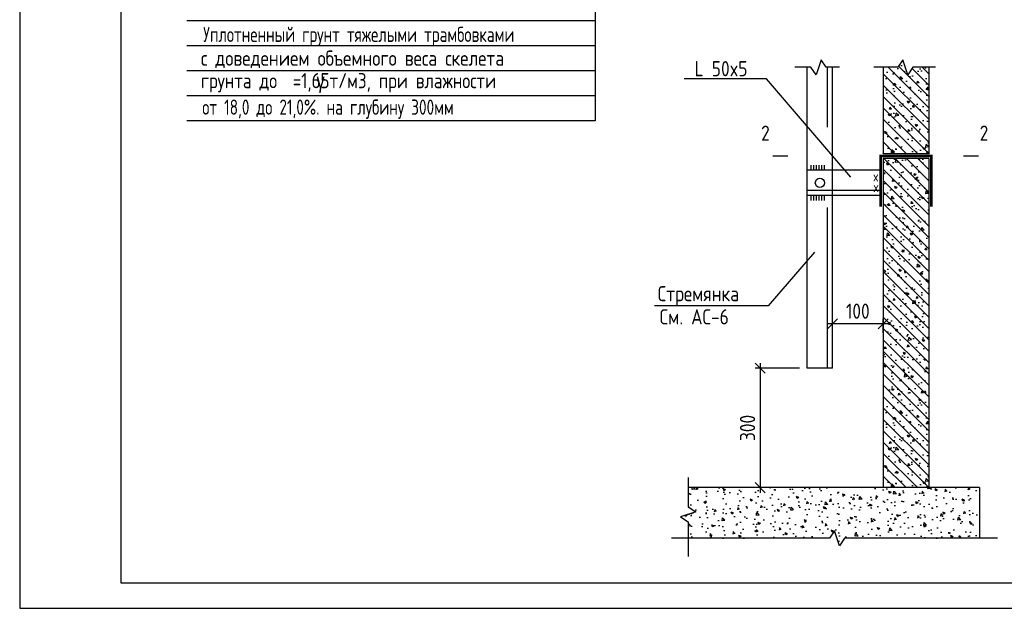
# Model space of a CAD drawing. Header units: metres. Extents: x 703769 to 722343, y 4313031 to 4317457.
# Tile 400 of 409: x 718168 to 718362, y 4313678 to 4313795. Entities that reach past the tile are written whole.
import ezdxf
from ezdxf.enums import TextEntityAlignment as Align

# ---------------------------------------------------------------- set-up
doc = ezdxf.new("R2010")
doc.units = ezdxf.units.M
doc.header["$LTSCALE"] = 0.5
doc.linetypes.add('DASHED', pattern=[19.05, 12.7, -6.35])
for name, color, linetype in [('DIMS', 3, 'Continuous'), ('HATCH', 7, 'Continuous'), ('RUSSIAN', 4, 'Continuous'), ('русский1-1', 3, 'Continuous')]:
    doc.layers.add(name, color=color, linetype=linetype)
doc.layers.add('красная линия', color=1, linetype='Continuous', lineweight=30)
doc.styles.add('ROMANS', font='ROMANS.SHX', dxfattribs={"width": 0.8})
pattern_1 = [(135, (718347.1058, 4313702.2841), (1.122532, 1.122532), [])]
pattern_2 = [(130, (718347.1058, 4313702.284), (-4.55462, -0.39848), [0.47625, -5.23875]), (185, (718347.106, 4313702.284), (0.88107, 4.7764), [0.381, -4.191]), (79.549, (718346.7262, 4313702.251), (-3.67356, 4.37792), [0.40475, -4.45225]), (133.816, (718347.106, 4313703.554), (-6.777, -1.05106), [0.7144, -7.8581]), (83.364, (718346.541, 4313703.4665), (-5.9351, 6.18564), [0.6071, -6.6784]), (188.816, (718347.106, 4313703.554), (-5.9351, 6.1856), [0.5715, -6.2865]), (159, (718346.4708, 4313703.2366), (-3.79037, -2.55664), [0.47625, -5.23875]), (214, (718346.471, 4313703.2366), (-1.54505, 4.6047), [0.381, -4.191]), (108.5486, (718346.155, 4313703.0236), (-5.3354, 2.04807), [0.40475, -4.45225]), (142.5, (718347.1058, 4313702.2841), (-0.077215, 2.113876), [0, -4.1402, 0, -4.2545, 0, -4.206875]), (172.5, (718347.1058, 4313702.284), (-1.67049, 2.504514), [0, -2.4257, 0, -4.04495, 0, -1.603375]), (212.5, (718348.5218, 4313702.2841), (-3.389765, -0.14322), [0, -1.5875, 0, -4.953, 0, -6.57225]), (222.5, (718349.1568, 4313702.284), (-3.70323, 0.63566), [0, -2.06375, 0, -3.2893, 0, -4.66725])]
pattern_3 = [(135, (718347.1058, 4313768.293), (1.12253, 1.12253), [])]
pattern_4 = [(130, (718347.1058, 4313768.293), (-4.5546, -0.3985), [0.47625, -5.23875]), (185, (718347.106, 4313768.293), (0.8811, 4.7764), [0.381, -4.191]), (79.55, (718346.7262, 4313768.26), (-3.6736, 4.3779), [0.40475, -4.45225]), (133.816, (718347.106, 4313769.563), (-6.777, -1.051), [0.7144, -7.8581]), (83.364, (718346.541, 4313769.4755), (-5.935, 6.1856), [0.6071, -6.6784]), (188.816, (718347.106, 4313769.563), (-5.935, 6.1856), [0.5715, -6.2865]), (159, (718346.4708, 4313769.2455), (-3.7904, -2.55664), [0.47625, -5.23875]), (214, (718346.471, 4313769.2455), (-1.545, 4.6047), [0.381, -4.191]), (108.549, (718346.155, 4313769.0325), (-5.3354, 2.0481), [0.40475, -4.45225]), (142.5, (718347.1058, 4313768.293), (-0.07722, 2.11388), [0, -4.1402, 0, -4.2545, 0, -4.20688]), (172.5, (718347.1058, 4313768.293), (-1.6705, 2.50451), [0, -2.4257, 0, -4.04495, 0, -1.60337]), (212.5, (718348.5218, 4313768.293), (-3.38976, -0.14322), [0, -1.5875, 0, -4.953, 0, -6.57225]), (222.5, (718349.1568, 4313768.293), (-3.70323, 0.63566), [0, -2.06375, 0, -3.2893, 0, -4.66725])]
pattern_5 = [(130, (733670.0014, 4314130.188), (-4.5546167, -0.3984771), [0.47625, -5.23875]), (185, (733670.0014, 4314130.188), (0.8810706, 4.7764161), [0.381, -4.191]), (79.549, (733669.622, 4314130.1548), (-3.6735625, 4.3779172), [0.40475, -4.45225]), (133.8158, (733670.0014, 4314131.458), (-6.776976, -1.0510582), [0.714375, -7.858125]), (83.3644, (733669.4366, 4314131.3704), (-5.935106, 6.185639), [0.607125, -6.678375]), (188.816, (733670.0014, 4314131.458), (-5.935115, 6.185628), [0.5715, -6.2865]), (159, (733669.3664, 4314131.1405), (-3.790372, -2.556638), [0.47625, -5.23875]), (214, (733669.3664, 4314131.1405), (-1.5450507, 4.6046992), [0.381, -4.191]), (108.5486, (733669.0505, 4314130.9274), (-5.3354123, 2.0480714), [0.40475, -4.45225]), (142.5, (733670.0014, 4314130.188), (-0.07721508, 2.11387597), [0, -4.1402, 0, -4.2545, 0, -4.206875]), (172.5, (733670.0014, 4314130.188), (-1.67049156, 2.50451437), [0, -2.4257, 0, -4.04495, 0, -1.603375]), (212.5, (733671.4174, 4314130.188), (-3.38976488, -0.1432186), [0, -1.5875, 0, -4.953, 0, -6.57225]), (222.5, (733672.0524, 4314130.188), (-3.70322953, 0.6356623), [0, -2.06375, 0, -3.2893, 0, -4.66725])]

# ---------------------------------------------------------------- blocks, each defined once
blk = doc.blocks.new('vcBlockPos')
at = {"color": 0, "linetype": 'ByBlock', "lineweight": -2, "style": 'ROMANS'}
blk.add_attdef('ПОЗИЦИЯ', text='', height=3, dxfattribs=at).set_placement((0, 0), align=Align.BOTTOM_CENTER)
at = {"color": 0, "linetype": 'ByBlock', "lineweight": -2, "style": 'ROMANS', "flags": 1}
blk.add_attdef('КОЛИЧЕСТВО', text='', height=3, dxfattribs=at).set_placement((0, 0), align=Align.RIGHT)
at = {"color": 0, "linetype": 'ByBlock', "lineweight": -2, "style": 'ROMANS'}
blk.add_attdef('НТЕКСТ', text='', height=3, dxfattribs=at).set_placement((0, 0), align=Align.TOP_CENTER)
blk = doc.blocks.new('_Oblique')
at = {"color": 0, "linetype": 'ByBlock', "lineweight": -2}
blk.add_line((-0.5, -0.5), (0.5, 0.5), dxfattribs=at)

msp = doc.modelspace()

# ---------------------------------------------------------------- hatches: boundary and pattern name
at = {"layer": 'HATCH'}
h = msp.add_hatch(dxfattribs=at)
h.set_pattern_fill('ANSI31', color=256, scale=0.5, style=0)
h.set_pattern_definition(pattern_3)
h.paths.add_polyline_path([(718338.106, 4313785.298), (718340.981, 4313785.298), (718341.981, 4313786.798), (718342.981, 4313783.798), (718343.981, 4313785.298), (718347.106, 4313785.298), (718347.106, 4313768.293), (718338.106, 4313768.293)])
h = msp.add_hatch(dxfattribs=at)
h.set_pattern_fill('AR-CONC', color=256, scale=0.025, style=0)
h.set_pattern_definition(pattern_4)
h.paths.add_polyline_path([(718338.106, 4313785.298), (718340.981, 4313785.298), (718341.981, 4313786.798), (718342.981, 4313783.798), (718343.981, 4313785.298), (718347.106, 4313785.298), (718347.106, 4313768.293), (718338.106, 4313768.293)])
h = msp.add_hatch(dxfattribs=at)
h.set_pattern_fill('ANSI31', color=256, scale=0.5, style=0)
h.set_pattern_definition(pattern_3)
h.paths.add_polyline_path([(718338.106, 4313785.298), (718340.981, 4313785.298), (718341.981, 4313786.798), (718342.981, 4313783.798), (718343.981, 4313785.298), (718347.106, 4313785.298), (718347.106, 4313768.293), (718338.106, 4313768.293)])
h = msp.add_hatch(dxfattribs=at)
h.set_pattern_fill('AR-CONC', color=256, scale=0.025, style=0)
h.set_pattern_definition(pattern_4)
h.paths.add_polyline_path([(718338.106, 4313785.298), (718340.981, 4313785.298), (718341.981, 4313786.798), (718342.981, 4313783.798), (718343.981, 4313785.298), (718347.106, 4313785.298), (718347.106, 4313768.293), (718338.106, 4313768.293)])
h = msp.add_hatch(dxfattribs=at)
h.set_pattern_fill('ANSI31', color=256, scale=0.5, style=0)
h.set_pattern_definition(pattern_1)
h.paths.add_polyline_path([(718338.106, 4313767.293), (718347.106, 4313767.293), (718347.106, 4313702.284), (718338.106, 4313702.284)])
h = msp.add_hatch(dxfattribs=at)
h.set_pattern_fill('AR-CONC', color=256, scale=0.025, style=0)
h.set_pattern_definition(pattern_2)
h.paths.add_polyline_path([(718338.106, 4313767.293), (718347.106, 4313767.293), (718347.106, 4313702.284), (718338.106, 4313702.284)])
h = msp.add_hatch(dxfattribs=at)
h.set_pattern_fill('ANSI31', color=256, scale=0.5, style=0)
h.set_pattern_definition(pattern_1)
h.paths.add_polyline_path([(718338.106, 4313767.293), (718347.106, 4313767.293), (718347.106, 4313702.284), (718338.106, 4313702.284)])
h = msp.add_hatch(dxfattribs=at)
h.set_pattern_fill('AR-CONC', color=256, scale=0.025, style=0)
h.set_pattern_definition(pattern_2)
h.paths.add_polyline_path([(718338.106, 4313767.293), (718347.106, 4313767.293), (718347.106, 4313702.284), (718338.106, 4313702.284)])
h = msp.add_hatch(dxfattribs=at)
h.set_pattern_fill('AR-CONC', color=256, scale=0.025, style=0)
h.set_pattern_definition(pattern_5)
h.paths.add_polyline_path([(718298.085, 4313696.503), (718301.085, 4313697.503), (718299.585, 4313698.503), (718299.585, 4313702.284), (718357.106, 4313702.284), (718357.106, 4313692.284), (718330.478, 4313692.284), (718329.478, 4313690.784), (718328.478, 4313693.784), (718327.478, 4313692.284), (718299.585, 4313692.284), (718299.585, 4313695.503)])
h = msp.add_hatch(dxfattribs=at)
h.set_pattern_fill('AR-CONC', color=256, scale=0.025, style=0)
h.set_pattern_definition(pattern_5)
h.paths.add_polyline_path([(718298.085, 4313696.503), (718301.085, 4313697.503), (718299.585, 4313698.503), (718299.585, 4313702.284), (718357.106, 4313702.284), (718357.106, 4313692.284), (718330.478, 4313692.284), (718329.478, 4313690.784), (718328.478, 4313693.784), (718327.478, 4313692.284), (718299.585, 4313692.284), (718299.585, 4313695.503)])

# ---------------------------------------------------------------- linework, layer by layer
for p, q in [((718323.106, 4313725.865), (718323.106, 4313785.298)), ((718323.106, 4313725.865), (718323.106, 4313785.298)), ((718328.106, 4313725.865), (718328.106, 4313785.298)), ((718328.106, 4313725.865), (718328.106, 4313785.298)), ((718338.106, 4313785.298), (718338.106, 4313768.293)), ((718338.106, 4313785.298), (718338.106, 4313768.293)), ((718347.106, 4313785.298), (718347.106, 4313768.293)), ((718347.106, 4313785.298), (718347.106, 4313768.293)), ((718338.106, 4313768.293), (718347.106, 4313768.293)), ((718338.106, 4313768.293), (718347.106, 4313768.293)), ((718338.106, 4313767.293), (718338.106, 4313702.284)), ((718347.106, 4313767.293), (718338.106, 4313767.293)), ((718338.106, 4313767.293), (718338.106, 4313702.284)), ((718347.106, 4313767.293), (718338.106, 4313767.293)), ((718347.106, 4313767.293), (718347.106, 4313702.284)), ((718347.106, 4313767.293), (718347.106, 4313702.284)), ((718323.909, 4313764.979), (718323.909, 4313765.979)), ((718323.909, 4313764.979), (718323.909, 4313765.979)), ((718324.43, 4313764.979), (718324.43, 4313765.979)), ((718324.43, 4313764.979), (718324.43, 4313765.979)), ((718324.952, 4313764.979), (718324.952, 4313765.979)), ((718324.952, 4313764.979), (718324.952, 4313765.979)), ((718325.474, 4313764.979), (718325.474, 4313765.979)), ((718325.474, 4313764.979), (718325.474, 4313765.979)), ((718325.996, 4313764.979), (718325.996, 4313765.979)), ((718325.996, 4313764.979), (718325.996, 4313765.979)), ((718326.518, 4313764.979), (718326.518, 4313765.979)), ((718326.518, 4313764.979), (718326.518, 4313765.979)), ((718337.606, 4313764.979), (718328.106, 4313764.979)), ((718337.606, 4313764.979), (718328.106, 4313764.979)), ((718323.909, 4313758.979), (718323.909, 4313759.979)), ((718323.909, 4313758.979), (718323.909, 4313759.979)), ((718324.43, 4313758.979), (718324.43, 4313759.979)), ((718324.43, 4313758.979), (718324.43, 4313759.979)), ((718324.952, 4313758.979), (718324.952, 4313759.979)), ((718324.952, 4313758.979), (718324.952, 4313759.979)), ((718325.474, 4313758.979), (718325.474, 4313759.979)), ((718325.474, 4313758.979), (718325.474, 4313759.979)), ((718325.996, 4313758.979), (718325.996, 4313759.979)), ((718325.996, 4313758.979), (718325.996, 4313759.979)), ((718326.518, 4313758.979), (718326.518, 4313759.979)), ((718326.518, 4313758.979), (718326.518, 4313759.979)), ((718337.606, 4313759.979), (718328.106, 4313759.979)), ((718337.606, 4313759.979), (718328.106, 4313759.979)), ((718328.106, 4313725.865), (718323.106, 4313725.865)), ((718328.106, 4313725.865), (718323.106, 4313725.865))]:
    msp.add_line(p, q)
at = {"linetype": 'DASHED', "ltscale": 5}
for p, q in [((718327.106, 4313725.865), (718327.106, 4313785.298)), ((718327.106, 4313725.865), (718327.106, 4313785.298)), ((718328.106, 4313764.979), (718323.106, 4313764.979)), ((718328.106, 4313764.979), (718323.106, 4313764.979)), ((718337.606, 4313760.979), (718323.106, 4313760.979)), ((718337.606, 4313760.979), (718323.106, 4313760.979)), ((718328.106, 4313759.979), (718323.106, 4313759.979)), ((718328.106, 4313759.979), (718323.106, 4313759.979))]:
    msp.add_line(p, q, dxfattribs=at)
at = {"lineweight": 30}
msp.add_lwpolyline([(718187.568, 4313683.456), (718607.348, 4313683.456), (718607.348, 4313970.456), (718187.568, 4313970.456)], close=True, dxfattribs=at)
for points in [[(718329.488, 4313785.298), (718326.845, 4313785.298), (718325.845, 4313786.798), (718324.845, 4313783.798), (718323.845, 4313785.298), (718320.639, 4313785.298)], [(718329.488, 4313785.298), (718326.845, 4313785.298), (718325.845, 4313786.798), (718324.845, 4313783.798), (718323.845, 4313785.298), (718320.639, 4313785.298)], [(718348.448, 4313785.298), (718343.981, 4313785.298), (718342.981, 4313783.798), (718341.981, 4313786.798), (718340.981, 4313785.298), (718336.259, 4313785.298)], [(718348.448, 4313785.298), (718343.981, 4313785.298), (718342.981, 4313783.798), (718341.981, 4313786.798), (718340.981, 4313785.298), (718336.259, 4313785.298)], [(718331.712, 4313763.581), (718315.055, 4313783.027), (718298.798, 4313783.027)], [(718331.712, 4313763.581), (718315.055, 4313783.027), (718298.798, 4313783.027)], [(718324.516, 4313748.803), (718315.374, 4313738.203), (718292.973, 4313738.203)], [(718324.516, 4313748.803), (718315.374, 4313738.203), (718292.973, 4313738.203)], [(718299.585, 4313704.282), (718299.585, 4313698.503), (718301.085, 4313697.503), (718298.085, 4313696.503), (718299.585, 4313695.503), (718299.585, 4313688.687)], [(718299.585, 4313704.282), (718299.585, 4313698.503), (718301.085, 4313697.503), (718298.085, 4313696.503), (718299.585, 4313695.503), (718299.585, 4313688.687)], [(718357.106, 4313702.284), (718299.585, 4313702.284)], [(718357.106, 4313702.284), (718299.585, 4313702.284)], [(718357.106, 4313702.284), (718357.106, 4313692.284)], [(718357.106, 4313702.284), (718357.106, 4313692.284)], [(718360.714, 4313692.284), (718330.478, 4313692.284), (718329.478, 4313690.784), (718328.478, 4313693.784), (718327.478, 4313692.284), (718296.328, 4313692.284)], [(718360.714, 4313692.284), (718330.478, 4313692.284), (718329.478, 4313690.784), (718328.478, 4313693.784), (718327.478, 4313692.284), (718296.328, 4313692.284)]]:
    msp.add_lwpolyline(points)
at = {"color": 7, "lineweight": 0}
msp.add_lwpolyline([(718319.288, 4313767.793, 0.3, 0.3, 0), (718316.288, 4313767.793, 0.3, 0.3, 0), (718317.288, 4313767.793, 0, 0.4, 0), (718317.288, 4313769.793, 0, 0, 0), (718317.288, 4313772.793, 0, 0, 0)], format="xyseb", dxfattribs=at)
msp.add_lwpolyline([(718319.288, 4313767.793, 0.3, 0.3, 0), (718316.288, 4313767.793, 0.3, 0.3, 0), (718317.288, 4313767.793, 0, 0.4, 0), (718317.288, 4313769.793, 0, 0, 0), (718317.288, 4313772.793, 0, 0, 0)], format="xyseb", dxfattribs=at)
at = {"color": 7}
msp.add_lwpolyline([(718353.935, 4313767.793, 0.3, 0.3, 0), (718356.935, 4313767.793, 0.3, 0.3, 0), (718355.935, 4313767.793, 0, 0.4, 0), (718355.935, 4313769.793, 0, 0, 0), (718355.935, 4313772.793, 0, 0, 0)], format="xyseb", dxfattribs=at)
msp.add_lwpolyline([(718353.935, 4313767.793, 0.3, 0.3, 0), (718356.935, 4313767.793, 0.3, 0.3, 0), (718355.935, 4313767.793, 0, 0.4, 0), (718355.935, 4313769.793, 0, 0, 0), (718355.935, 4313772.793, 0, 0, 0)], format="xyseb", dxfattribs=at)
at = {"const_width": 0.5}
msp.add_lwpolyline([(718347.606, 4313757.793), (718347.606, 4313767.793), (718337.606, 4313767.793), (718337.606, 4313757.793)], dxfattribs=at)
msp.add_lwpolyline([(718347.606, 4313757.793), (718347.606, 4313767.793), (718337.606, 4313767.793), (718337.606, 4313757.793)], dxfattribs=at)
msp.add_circle((718325.606, 4313762.479), 0.9)
msp.add_circle((718325.606, 4313762.479), 0.9)
at = {"layer": 'DIMS', "color": 7}
for p, q in [((718281.216, 4313853.981), (718281.216, 4313774.707)), ((718281.216, 4313794.493), (718200.598, 4313794.493)), ((718281.216, 4313794.493), (718200.598, 4313794.493)), ((718281.216, 4313789.547), (718200.598, 4313789.547)), ((718281.216, 4313789.547), (718200.598, 4313789.547)), ((718281.216, 4313784.6), (718200.598, 4313784.6)), ((718281.216, 4313779.653), (718200.598, 4313779.653)), ((718281.216, 4313774.707), (718200.598, 4313774.707)), ((718328.106, 4313733.45), (718328.106, 4313735.639)), ((718328.106, 4313733.45), (718328.106, 4313735.639)), ((718338.106, 4313732.845), (718338.106, 4313735.639)), ((718338.106, 4313732.845), (718338.106, 4313735.639)), ((718339.106, 4313734.639), (718327.106, 4313734.639)), ((718339.106, 4313734.639), (718327.106, 4313734.639)), ((718321.606, 4313725.865), (718312.813, 4313725.865)), ((718321.606, 4313725.865), (718312.813, 4313725.865)), ((718313.813, 4313726.865), (718313.813, 4313701.284)), ((718313.813, 4313726.865), (718313.813, 4313701.284)), ((718321.606, 4313702.284), (718312.813, 4313702.284)), ((718321.606, 4313702.284), (718312.813, 4313702.284))]:
    msp.add_line(p, q, dxfattribs=at)
at = {"layer": 'красная линия', "color": 7, "lineweight": 25}
msp.add_lwpolyline([(718167.568, 4313678.456), (718612.348, 4313678.456), (718612.348, 4313975.456), (718167.568, 4313975.456)], close=True, dxfattribs=at)

# ---------------------------------------------------------------- block references
ref = msp.add_blockref('vcBlockPos', (718311.769, 4313783.027), dxfattribs=dict(xscale=-0.5, yscale=0.5))
ref.add_attrib('ПОЗИЦИЯ', 'L 50x5', dxfattribs={"color": 0, "linetype": 'ByBlock', "lineweight": -2, "height": 3, "style": 'ROMANS', "width": 0.8}).set_placement((718306.091, 4313783.527), align=Align.CENTER)
ref = msp.add_blockref('vcBlockPos', (718311.769, 4313783.027), dxfattribs=dict(xscale=-0.5, yscale=0.5))
ref.add_attrib('ПОЗИЦИЯ', 'L 50x5', dxfattribs={"color": 0, "linetype": 'ByBlock', "lineweight": -2, "height": 3, "style": 'ROMANS', "width": 0.8}).set_placement((718306.091, 4313783.527), align=Align.CENTER)
at = {"layer": 'DIMS', "color": 7, "xscale": 2, "yscale": 2, "zscale": 2}
for p, rotation in [((718328.106, 4313734.639), 180), ((718328.106, 4313734.639), 180), ((718313.813, 4313725.865), 90), ((718313.813, 4313725.865), 90), ((718313.813, 4313702.284), 270), ((718313.813, 4313702.284), 270)]:
    msp.add_blockref('_Oblique', p, dxfattribs=dict(at, rotation=rotation))
msp.add_blockref('_Oblique', (718338.106, 4313734.639), dxfattribs=at)
msp.add_blockref('_Oblique', (718338.106, 4313734.639), dxfattribs=at)

# ---------------------------------------------------------------- texts
at = {"color": 7, "lineweight": 0, "style": 'ROMANS', "width": 0.8}
for s, p in [('2', (718314.003, 4313770.793)), ('2', (718314.003, 4313770.793)), ('Стремянка', (718293.584, 4313739.097)), ('См. АС-6', (718293.97, 4313734.52))]:
    msp.add_text(s, height=3, dxfattribs=at).set_placement(p)
msp.add_text('2', height=3, dxfattribs=at).set_placement((718358.877, 4313770.793), align=Align.RIGHT)
msp.add_text('2', height=3, dxfattribs=at).set_placement((718358.877, 4313770.793), align=Align.RIGHT)
at = {"style": 'ROMANS', "width": 0.8}
for p in [(718336.644, 4313763.739), (718336.644, 4313763.739), (718336.694, 4313761.639), (718336.694, 4313761.639)]:
    msp.add_text('x', height=2, dxfattribs=at).set_placement(p, align=Align.MIDDLE)
at = {"layer": 'DIMS', "color": 7, "insert": (718333.106, 4313737.139), "char_height": 3, "attachment_point": 5, "style": 'ROMANS'}
msp.add_mtext('\\A1;100', dxfattribs=at)
msp.add_mtext('\\A1;100', dxfattribs=at)
at = {"layer": 'DIMS', "color": 7, "insert": (718311.313, 4313714.075), "char_height": 3, "attachment_point": 5, "rotation": 90, "style": 'ROMANS'}
msp.add_mtext('\\A1;300', dxfattribs=at)
msp.add_mtext('\\A1;300', dxfattribs=at)
at = {"layer": 'RUSSIAN', "color": 7, "style": 'ROMANS', "width": 0.7}
for s, p in [('Уплотненный грунт тяжелыми трамбовками ', (718203.802, 4313790.299)), ('от 18,0 до 21,0%%%. на глубину 300мм', (718203.63, 4313775.931))]:
    msp.add_text(s, height=3, dxfattribs=at).set_placement(p)
at = {"layer": 'русский1-1', "color": 7, "lineweight": -3, "style": 'ROMANS'}
for s, width, p in [('с доведением объемного веса скелета ', 0.8, (718203.359, 4313785.607)), ('грунта до  =1,65т/м3, при влажности', 0.78, (718203.371, 4313781.163))]:
    msp.add_text(s, height=3, dxfattribs=dict(at, width=width)).set_placement(p)
at = {"layer": 'русский1-1', "color": 7, "lineweight": -3, "insert": (718226.2, 4313784.154), "char_height": 3, "width": 5.18068, "attachment_point": 1, "style": 'ROMANS'}
msp.add_mtext('{\\fSymbol|b0|i0|c2|p18;g}', dxfattribs=at)

doc.saveas('drawing.dxf')
